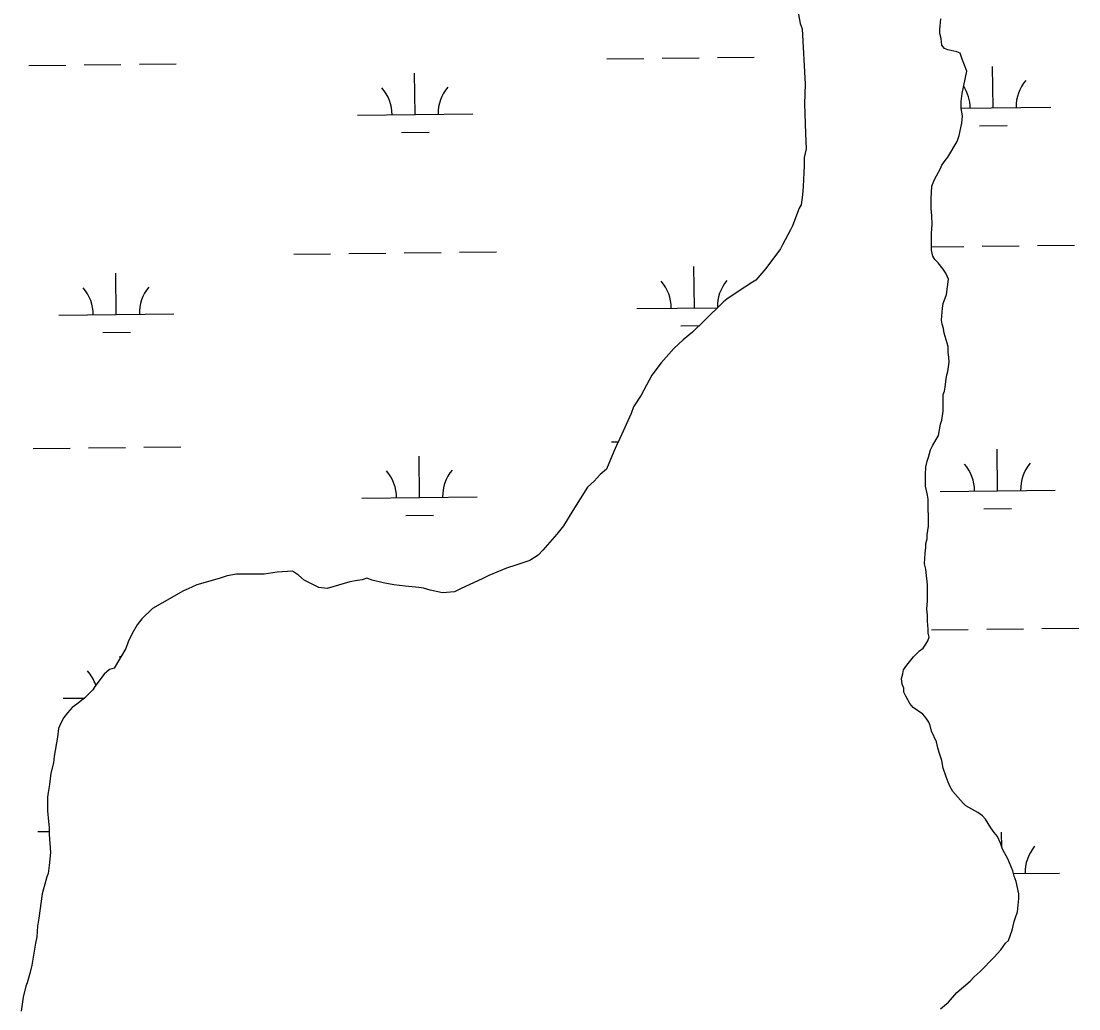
# Model space of a CAD drawing. Extents: x 3683613 to 3738215, y 469626 to 495384.
# Drawn here: x 3715833 to 3716751, y 477113 to 477971 of the extents above; entities that cross this region are included whole.
import ezdxf

# ---------------------------------------------------------------- set-up
doc = ezdxf.new("R2010")
doc.units = 0
doc.layers.add('V-TOPO-SHOR', color=7, linetype='Continuous')
doc.layers.add('V-WETL-SWMP', color=7, linetype='Continuous')

msp = doc.modelspace()

# ---------------------------------------------------------------- linework, layer by layer
at = {"layer": 'V-TOPO-SHOR'}
for p, q in [((3716630.53, 477963.9), (3716631.65, 477973.28)), ((3716630.55, 477960.39), (3716630.53, 477963.9)), ((3716631.74, 477956.29), (3716630.55, 477960.39)), ((3716632.36, 477950.44), (3716631.74, 477956.29)), ((3716634.72, 477947.52), (3716632.36, 477950.44)), ((3716637.66, 477946.37), (3716634.72, 477947.52)), ((3716645.28, 477944.65), (3716637.66, 477946.37)), ((3716648.22, 477943.5), (3716645.28, 477944.65)), ((3716650.01, 477938.24), (3716648.22, 477943.5)), ((3716654.17, 477927.72), (3716650.01, 477938.24)), ((3716650.18, 477908.36), (3716654.17, 477927.72)), ((3716649.05, 477901.33), (3716650.18, 477908.36)), ((3716649.08, 477895.47), (3716649.05, 477901.33)), ((3716650.29, 477889.03), (3716649.08, 477895.47)), ((3716647.46, 477872.03), (3716649.74, 477882.58)), ((3716649.74, 477882.58), (3716650.29, 477889.03)), ((3716645.73, 477866.74), (3716647.46, 477872.03)), ((3716637.61, 477853.22), (3716645.73, 477866.74)), ((3716635.28, 477850.28), (3716637.61, 477853.22)), ((3716631.22, 477843.23), (3716632.38, 477846.16)), ((3716632.38, 477846.16), (3716635.28, 477850.28)), ((3716626, 477833.83), (3716631.22, 477843.23)), ((3716623.17, 477816.82), (3716623.7, 477827.95)), ((3716623.7, 477827.95), (3716626, 477833.83)), ((3716623.22, 477808.62), (3716623.17, 477816.82)), ((3716623.84, 477802.18), (3716623.22, 477808.62)), ((3716623.89, 477794.56), (3716623.84, 477802.18)), ((3716623.35, 477786.95), (3716623.89, 477794.56)), ((3716623.43, 477772.3), (3716623.35, 477786.95)), ((3716624.63, 477767.04), (3716623.43, 477772.3)), ((3716626.41, 477764.12), (3716624.63, 477767.04)), ((3716629.35, 477761.21), (3716626.41, 477764.12)), ((3716633.48, 477755.96), (3716629.35, 477761.21)), ((3716635.85, 477752.46), (3716633.48, 477755.96)), ((3716638.22, 477747.2), (3716635.85, 477752.46)), ((3716636.54, 477733.71), (3716638.22, 477747.2)), ((3716633.65, 477726.08), (3716636.54, 477733.71)), ((3716633.09, 477721.98), (3716633.65, 477726.08)), ((3716631.98, 477711.43), (3716633.09, 477721.98)), ((3716632.59, 477707.92), (3716631.98, 477711.43)), ((3716633.78, 477704.41), (3716632.59, 477707.92)), ((3716634.39, 477700.31), (3716633.78, 477704.41)), ((3716637.97, 477688.61), (3716634.39, 477700.31)), ((3716638, 477683.34), (3716637.97, 477688.61)), ((3716638.61, 477679.25), (3716638, 477683.34)), ((3716638.63, 477675.15), (3716638.61, 477679.25)), ((3716637.51, 477666.94), (3716638.63, 477675.15)), ((3716635.24, 477653.45), (3716636.36, 477662.83)), ((3716636.36, 477662.83), (3716637.51, 477666.94)), ((3716634.68, 477649.93), (3716635.24, 477653.45)), ((3716633.52, 477647), (3716634.68, 477649.93)), ((3716633.61, 477632.35), (3716633.52, 477647)), ((3716631.33, 477621.21), (3716632.48, 477624.73)), ((3716632.48, 477624.73), (3716633.61, 477632.35)), ((3716629.63, 477611.24), (3716631.33, 477621.21)), ((3716624.41, 477602.42), (3716629.63, 477611.24)), ((3716620.95, 477592.45), (3716622.67, 477598.9)), ((3716622.67, 477598.9), (3716624.41, 477602.42)), ((3716618.65, 477584.23), (3716619.8, 477588.92)), ((3716619.8, 477588.92), (3716620.95, 477592.45)), ((3716618.11, 477577.2), (3716618.65, 477584.23)), ((3716618.17, 477567.24), (3716618.11, 477577.2)), ((3716619.97, 477559.63), (3716618.17, 477567.24)), ((3716620.57, 477556.12), (3716619.97, 477559.63)), ((3716620.71, 477532.69), (3716620.57, 477556.12)), ((3716619.58, 477525.07), (3716620.71, 477532.69)), ((3716619.6, 477521.55), (3716619.58, 477525.07)), ((3716617.91, 477509.24), (3716618.47, 477513.93)), ((3716618.45, 477517.45), (3716619.6, 477521.55)), ((3716618.47, 477513.93), (3716618.45, 477517.45)), ((3716617.38, 477499.87), (3716617.91, 477509.24)), ((3716618.58, 477495.19), (3716617.38, 477499.87)), ((3716619.83, 477481.72), (3716618.58, 477495.19)), ((3716619.91, 477467.66), (3716619.83, 477481.72)), ((3716619.36, 477460.63), (3716619.91, 477467.66)), ((3716619.98, 477455.36), (3716619.36, 477460.63)), ((3716620.01, 477450.09), (3716619.98, 477455.36)), ((3716620.64, 477443.06), (3716620.01, 477450.09)), ((3716620.66, 477439.55), (3716620.64, 477443.06)), ((3716618.37, 477430.16), (3716620.11, 477433.1)), ((3716620.11, 477433.1), (3716621.26, 477436.04)), ((3716621.26, 477436.04), (3716620.66, 477439.55)), ((3716607.89, 477418.97), (3716613.13, 477424.27)), ((3716613.13, 477424.27), (3716616.05, 477426.63)), ((3716616.05, 477426.63), (3716618.37, 477430.16)), ((3716602.07, 477411.91), (3716604.4, 477414.85)), ((3716604.4, 477414.85), (3716607.89, 477418.97)), ((3716597.45, 477400.17), (3716598.6, 477404.27)), ((3716598.6, 477404.27), (3716599.17, 477407.79)), ((3716599.17, 477407.79), (3716602.07, 477411.91)), ((3716598.06, 477395.48), (3716597.45, 477400.17)), ((3716599.26, 477391.98), (3716598.06, 477395.48)), ((3716599.28, 477388.46), (3716599.26, 477391.98)), ((3716601.05, 477384.96), (3716599.28, 477388.46)), ((3716604.61, 477378.53), (3716601.05, 477384.96)), ((3716607.56, 477375.03), (3716604.61, 477378.53)), ((3716615.79, 477369.22), (3716607.56, 477375.03)), ((3716618.74, 477365.73), (3716615.79, 477369.22)), ((3716621.1, 477362.22), (3716618.74, 477365.73)), ((3716622.29, 477359.3), (3716621.1, 477362.22)), ((3716623.49, 477354.62), (3716622.29, 477359.3)), ((3716627.64, 477345.27), (3716623.49, 477354.62)), ((3716628.85, 477340.01), (3716627.64, 477345.27)), ((3716630.04, 477335.91), (3716628.85, 477340.01)), ((3716632.42, 477328.9), (3716630.04, 477335.91)), ((3716633.63, 477322.46), (3716632.42, 477328.9)), ((3716636.02, 477314.86), (3716633.63, 477322.46)), ((3716637.8, 477310.18), (3716636.02, 477314.86)), ((3716639.59, 477306.09), (3716637.8, 477310.18)), ((3716641.95, 477302.01), (3716639.59, 477306.09)), ((3716650.8, 477292.1), (3716641.95, 477302.01)), ((3716653.15, 477289.77), (3716650.8, 477292.1)), ((3716663.73, 477283.97), (3716653.15, 477289.77)), ((3716667.85, 477281.07), (3716663.73, 477283.97)), ((3716670.21, 477278.15), (3716667.85, 477281.07)), ((3716674.94, 477270.56), (3716670.21, 477278.15)), ((3716677.89, 477266.48), (3716674.94, 477270.56)), ((3716680.84, 477262.98), (3716677.89, 477266.48)), ((3716683.22, 477257.14), (3716680.84, 477262.98)), ((3716685, 477251.88), (3716683.22, 477257.14)), ((3716686.78, 477248.96), (3716685, 477251.88)), ((3716689.74, 477243.7), (3716686.78, 477248.96)), ((3716692.71, 477236.69), (3716689.74, 477243.7)), ((3716693.9, 477233.18), (3716692.71, 477236.69)), ((3716695.1, 477228.5), (3716693.9, 477233.18)), ((3716696.88, 477223.82), (3716695.1, 477228.5)), ((3716699.29, 477213.29), (3716696.88, 477223.82)), ((3716699.31, 477209.19), (3716699.29, 477213.29)), ((3716698.21, 477197.47), (3716699.31, 477209.19)), ((3716695.32, 477189.25), (3716696.47, 477192.77)), ((3716696.47, 477192.77), (3716698.21, 477197.47)), ((3716693.61, 477181.63), (3716695.32, 477189.25)), ((3716690.15, 477172.82), (3716693.61, 477181.63)), ((3716677.93, 477158.11), (3716683.75, 477164.58)), ((3716683.75, 477164.58), (3716687.82, 477170.46)), ((3716687.82, 477170.46), (3716690.15, 477172.82)), ((3716665.7, 477145.73), (3716677.93, 477158.11)), ((3716660.45, 477141.02), (3716665.7, 477145.73)), ((3716645.3, 477127.46), (3716656.96, 477137.48)), ((3716656.96, 477137.48), (3716660.45, 477141.02)), ((3716638.32, 477119.21), (3716645.3, 477127.46)), ((3716631.32, 477113.32), (3716638.32, 477119.21))]:
    msp.add_line(p, q, dxfattribs=at)
for points in [[(3716505.73, 477989.72), (3716509.37, 477969.24), (3716511.15, 477964.56), (3716513.77, 477916.54), (3716513.28, 477899.55), (3716514.02, 477873.78), (3716514.68, 477860.31), (3716512.97, 477852.68), (3716513.01, 477845.66), (3716511.94, 477827.49), (3716511.4, 477820.46), (3716510.27, 477811.66), (3716508.53, 477808.72), (3716502.76, 477793.46), (3716501.03, 477789.93), (3716494.07, 477777.01), (3716492.33, 477773.48), (3716479.54, 477756.42), (3716470.81, 477746.41), (3716467.9, 477744.64), (3716455.64, 477736.37), (3716445.72, 477729.86), (3716442.81, 477727.51), (3716425.91, 477711.01), (3716416.01, 477700.99), (3716407.85, 477694.5), (3716399.69, 477686.84), (3716388.63, 477674.47), (3716380.49, 477663.88), (3716371.22, 477646.25), (3716364.83, 477636.26), (3716362.52, 477630.39), (3716352.69, 477608.65), (3716349.79, 477602.78), (3716347.48, 477597.49), (3716341.12, 477582.23), (3716335.88, 477577.51), (3716330.64, 477571.62), (3716324.81, 477566.32), (3716312.04, 477546.33), (3716303.92, 477532.8), (3716298.1, 477525.74), (3716285.88, 477511.61), (3716281.8, 477507.49), (3716274.8, 477502.76), (3716262.52, 477498.59), (3716254.33, 477496.2), (3716239.14, 477489.67), (3716233.3, 477486.71), (3716215.19, 477478.4), (3716209.35, 477475.44), (3716198.81, 477474.79), (3716188.25, 477477.07), (3716182.38, 477478.8), (3716178.28, 477479.36), (3716166.56, 477480.46), (3716156.59, 477481.58), (3716147.21, 477483.28), (3716137.82, 477485.57), (3716133.12, 477487.3), (3716129.03, 477486.1), (3716124.93, 477485.5), (3716118.5, 477484.29), (3716098.61, 477478.32), (3716091.58, 477479.45), (3716078.65, 477485.82), (3716073.94, 477489.89), (3716068.65, 477493.37), (3716055.18, 477492.71)], [(3716055.18, 477492.71), (3716044.06, 477490.89), (3716020.04, 477490.75), (3716011.85, 477489.53), (3716004.83, 477487.15), (3715985.53, 477481.77), (3715977.94, 477478.21), (3715973.85, 477476.43), (3715946.99, 477461.04), (3715937.67, 477452.2), (3715933.6, 477446.9), (3715929.54, 477439.27), (3715926.07, 477432.22), (3715923.76, 477426.34), (3715913.9, 477409.3), (3715909.8, 477408.1), (3715905.14, 477403.98), (3715897, 477393.39), (3715895.26, 477390.45), (3715888.27, 477383.38), (3715881.27, 477378.06), (3715877.19, 477375.11), (3715873.11, 477370.4), (3715870.21, 477366.28), (3715867.31, 477360.99), (3715865.58, 477356.88), (3715864.45, 477349.26), (3715861.61, 477332.84), (3715861.06, 477326.98), (3715858.77, 477318.18), (3715857.66, 477308.22), (3715856.52, 477301.18), (3715855.96, 477297.08), (3715856.03, 477285.36), (3715856.67, 477275.99), (3715857.29, 477270.72), (3715857.32, 477264.86), (3715858.58, 477249.06), (3715857.47, 477237.92), (3715856.34, 477230.88), (3715855.19, 477227.95), (3715851.17, 477213.28), (3715848.36, 477192.17), (3715847.23, 477185.14), (3715846.7, 477175.76), (3715845.56, 477170.48), (3715842.16, 477151.13), (3715840.44, 477144.09), (3715838.14, 477135.88), (3715836.99, 477132.94), (3715834.7, 477123.56), (3715833.01, 477111.24)]]:
    msp.add_lwpolyline(points, dxfattribs=at)
at = {"layer": 'V-WETL-SWMP'}
for p, q in [((3716630.53, 477963.9), (3716631.65, 477973.28)), ((3716630.55, 477960.39), (3716630.53, 477963.9)), ((3716631.74, 477956.29), (3716630.55, 477960.39)), ((3716632.36, 477950.44), (3716631.74, 477956.29)), ((3716634.72, 477947.52), (3716632.36, 477950.44)), ((3716637.66, 477946.37), (3716634.72, 477947.52)), ((3716645.28, 477944.65), (3716637.66, 477946.37)), ((3716341.58, 477938.52), (3716373.58, 477938.9)), ((3716389.58, 477939.08), (3716421.58, 477939.45)), ((3716437.58, 477939.64), (3716469.57, 477940.01)), ((3716648.22, 477943.5), (3716645.28, 477944.65)), ((3716650.01, 477938.24), (3716648.22, 477943.5)), ((3716654.17, 477927.72), (3716650.01, 477938.24)), ((3715839.71, 477932.68), (3715871.71, 477933.06)), ((3715887.7, 477933.24), (3715919.7, 477933.61)), ((3715935.7, 477933.8), (3715967.7, 477934.17)), ((3716650.18, 477908.36), (3716654.17, 477927.72)), ((3716676.94, 477895.99), (3716676.52, 477931.99)), ((3716175.07, 477890.15), (3716174.65, 477926.15)), ((3716649.05, 477901.33), (3716650.18, 477908.36)), ((3716649.08, 477895.47), (3716649.05, 477901.33)), ((3716125.07, 477889.57), (3716225.07, 477890.73)), ((3716649.08, 477895.67), (3716726.94, 477896.57)), ((3716650.29, 477889.03), (3716649.08, 477895.47)), ((3716647.46, 477872.03), (3716649.74, 477882.58)), ((3716649.74, 477882.58), (3716650.29, 477889.03)), ((3716665.12, 477880.42), (3716689.12, 477880.7)), ((3716163.25, 477874.58), (3716187.25, 477874.86)), ((3716645.73, 477866.74), (3716647.46, 477872.03)), ((3716637.61, 477853.22), (3716645.73, 477866.74)), ((3716635.28, 477850.28), (3716637.61, 477853.22)), ((3716631.22, 477843.23), (3716632.38, 477846.16)), ((3716632.38, 477846.16), (3716635.28, 477850.28)), ((3716626, 477833.83), (3716631.22, 477843.23)), ((3716623.17, 477816.82), (3716623.7, 477827.95)), ((3716623.7, 477827.95), (3716626, 477833.83)), ((3716623.22, 477808.62), (3716623.17, 477816.82)), ((3716623.84, 477802.18), (3716623.22, 477808.62)), ((3716623.89, 477794.56), (3716623.84, 477802.18)), ((3716623.35, 477786.95), (3716623.89, 477794.56)), ((3716623.43, 477772.3), (3716623.35, 477786.95)), ((3716165.62, 477769.96), (3716197.62, 477770.34)), ((3716213.62, 477770.52), (3716245.62, 477770.89)), ((3716623.41, 477775.29), (3716651.5, 477775.62)), ((3716624.63, 477767.04), (3716623.43, 477772.3)), ((3716667.49, 477775.8), (3716699.49, 477776.17)), ((3716715.49, 477776.36), (3716747.49, 477776.73)), ((3716069.63, 477768.85), (3716101.63, 477769.22)), ((3716117.63, 477769.4), (3716149.62, 477769.78)), ((3716626.41, 477764.12), (3716624.63, 477767.04)), ((3716629.35, 477761.21), (3716626.41, 477764.12)), ((3716633.48, 477755.96), (3716629.35, 477761.21)), ((3715915.64, 477716.31), (3715915.22, 477752.31)), ((3716417.51, 477722.15), (3716417.09, 477758.15)), ((3716635.85, 477752.46), (3716633.48, 477755.96)), ((3716638.22, 477747.2), (3716635.85, 477752.46)), ((3716636.54, 477733.71), (3716638.22, 477747.2)), ((3716633.65, 477726.08), (3716636.54, 477733.71)), ((3716633.09, 477721.98), (3716633.65, 477726.08)), ((3715865.64, 477715.73), (3715965.64, 477716.89)), ((3716367.52, 477721.57), (3716437.56, 477722.38)), ((3716631.98, 477711.43), (3716633.09, 477721.98)), ((3716405.69, 477706.58), (3716421.72, 477706.77)), ((3716632.59, 477707.92), (3716631.98, 477711.43)), ((3716633.78, 477704.41), (3716632.59, 477707.92)), ((3715903.82, 477700.74), (3715927.82, 477701.02)), ((3716634.39, 477700.31), (3716633.78, 477704.41)), ((3716637.97, 477688.61), (3716634.39, 477700.31)), ((3716638, 477683.34), (3716637.97, 477688.61)), ((3716638.61, 477679.25), (3716638, 477683.34)), ((3716638.63, 477675.15), (3716638.61, 477679.25)), ((3716637.51, 477666.94), (3716638.63, 477675.15)), ((3716635.24, 477653.45), (3716636.36, 477662.83)), ((3716636.36, 477662.83), (3716637.51, 477666.94)), ((3716634.68, 477649.93), (3716635.24, 477653.45)), ((3716633.52, 477647), (3716634.68, 477649.93)), ((3716633.61, 477632.35), (3716633.52, 477647)), ((3716631.33, 477621.21), (3716632.48, 477624.73)), ((3716632.48, 477624.73), (3716633.61, 477632.35)), ((3716629.63, 477611.24), (3716631.33, 477621.21)), ((3716345.45, 477605.87), (3716351.35, 477605.94)), ((3716624.41, 477602.42), (3716629.63, 477611.24)), ((3715843.58, 477600.03), (3715875.58, 477600.4)), ((3715891.58, 477600.59), (3715923.57, 477600.96)), ((3715939.57, 477601.15), (3715971.57, 477601.52)), ((3716620.95, 477592.45), (3716622.67, 477598.9)), ((3716622.67, 477598.9), (3716624.41, 477602.42)), ((3716680.81, 477563.34), (3716680.39, 477599.34)), ((3716178.94, 477557.5), (3716178.52, 477593.5)), ((3716618.65, 477584.23), (3716619.8, 477588.92)), ((3716619.8, 477588.92), (3716620.95, 477592.45)), ((3716618.11, 477577.2), (3716618.65, 477584.23)), ((3716618.17, 477567.24), (3716618.11, 477577.2)), ((3716619.97, 477559.63), (3716618.17, 477567.24)), ((3716620.57, 477556.12), (3716619.97, 477559.63)), ((3716630.82, 477562.76), (3716730.81, 477563.92)), ((3716128.94, 477556.92), (3716228.94, 477558.08)), ((3716620.71, 477532.69), (3716620.57, 477556.12)), ((3716167.12, 477541.93), (3716191.12, 477542.21)), ((3716668.99, 477547.77), (3716692.99, 477548.05)), ((3716619.58, 477525.07), (3716620.71, 477532.69)), ((3716619.6, 477521.55), (3716619.58, 477525.07)), ((3716617.91, 477509.24), (3716618.47, 477513.93)), ((3716618.45, 477517.45), (3716619.6, 477521.55)), ((3716618.47, 477513.93), (3716618.45, 477517.45)), ((3716617.38, 477499.87), (3716617.91, 477509.24)), ((3716618.58, 477495.19), (3716617.38, 477499.87)), ((3716619.83, 477481.72), (3716618.58, 477495.19)), ((3716619.91, 477467.66), (3716619.83, 477481.72)), ((3716619.36, 477460.63), (3716619.91, 477467.66)), ((3716619.98, 477455.36), (3716619.36, 477460.63)), ((3716620.01, 477450.09), (3716619.98, 477455.36)), ((3716620.64, 477443.06), (3716620.01, 477450.09)), ((3716620.66, 477439.55), (3716620.64, 477443.06)), ((3716623.37, 477442.59), (3716655.37, 477442.96)), ((3716671.37, 477443.15), (3716703.36, 477443.52)), ((3716719.36, 477443.71), (3716751.36, 477444.08)), ((3716618.37, 477430.16), (3716620.11, 477433.1)), ((3716620.11, 477433.1), (3716621.26, 477436.04)), ((3716621.26, 477436.04), (3716620.66, 477439.55)), ((3716607.89, 477418.97), (3716613.13, 477424.27)), ((3716613.13, 477424.27), (3716616.05, 477426.63)), ((3716616.05, 477426.63), (3716618.37, 477430.16)), ((3715919.11, 477418.31), (3715919.09, 477419.65)), ((3716602.07, 477411.91), (3716604.4, 477414.85)), ((3716604.4, 477414.85), (3716607.89, 477418.97)), ((3716597.45, 477400.17), (3716598.6, 477404.27)), ((3716598.6, 477404.27), (3716599.17, 477407.79)), ((3716599.17, 477407.79), (3716602.07, 477411.91)), ((3716598.06, 477395.48), (3716597.45, 477400.17)), ((3716599.26, 477391.98), (3716598.06, 477395.48)), ((3716599.28, 477388.46), (3716599.26, 477391.98)), ((3716601.05, 477384.96), (3716599.28, 477388.46)), ((3716604.61, 477378.53), (3716601.05, 477384.96)), ((3715869.51, 477383.07), (3715888.16, 477383.29)), ((3716607.56, 477375.03), (3716604.61, 477378.53)), ((3716615.79, 477369.22), (3716607.56, 477375.03)), ((3716618.74, 477365.73), (3716615.79, 477369.22)), ((3716621.1, 477362.22), (3716618.74, 477365.73)), ((3716622.29, 477359.3), (3716621.1, 477362.22)), ((3716623.49, 477354.62), (3716622.29, 477359.3)), ((3716627.64, 477345.27), (3716623.49, 477354.62)), ((3716628.85, 477340.01), (3716627.64, 477345.27)), ((3716630.04, 477335.91), (3716628.85, 477340.01)), ((3716632.42, 477328.9), (3716630.04, 477335.91)), ((3716633.63, 477322.46), (3716632.42, 477328.9)), ((3716636.02, 477314.86), (3716633.63, 477322.46)), ((3716637.8, 477310.18), (3716636.02, 477314.86)), ((3716639.59, 477306.09), (3716637.8, 477310.18)), ((3716641.95, 477302.01), (3716639.59, 477306.09)), ((3716650.8, 477292.1), (3716641.95, 477302.01)), ((3716653.15, 477289.77), (3716650.8, 477292.1)), ((3716663.73, 477283.97), (3716653.15, 477289.77)), ((3716667.85, 477281.07), (3716663.73, 477283.97)), ((3716670.21, 477278.15), (3716667.85, 477281.07)), ((3716674.94, 477270.56), (3716670.21, 477278.15)), ((3715847.45, 477267.38), (3715857.3, 477267.49)), ((3716677.89, 477266.48), (3716674.94, 477270.56)), ((3716680.84, 477262.98), (3716677.89, 477266.48)), ((3716684.42, 477253.61), (3716684.26, 477266.68)), ((3716683.22, 477257.14), (3716680.84, 477262.98)), ((3716685, 477251.88), (3716683.22, 477257.14)), ((3716686.78, 477248.96), (3716685, 477251.88)), ((3716689.74, 477243.7), (3716686.78, 477248.96)), ((3716692.71, 477236.69), (3716689.74, 477243.7)), ((3716693.9, 477233.18), (3716692.71, 477236.69)), ((3716695.1, 477228.5), (3716693.9, 477233.18)), ((3716694.51, 477230.8), (3716734.68, 477231.27)), ((3716696.88, 477223.82), (3716695.1, 477228.5)), ((3716699.29, 477213.29), (3716696.88, 477223.82)), ((3716699.31, 477209.19), (3716699.29, 477213.29)), ((3716698.21, 477197.47), (3716699.31, 477209.19)), ((3716695.32, 477189.25), (3716696.47, 477192.77)), ((3716696.47, 477192.77), (3716698.21, 477197.47)), ((3716693.61, 477181.63), (3716695.32, 477189.25)), ((3716690.15, 477172.82), (3716693.61, 477181.63)), ((3716677.93, 477158.11), (3716683.75, 477164.58)), ((3716683.75, 477164.58), (3716687.82, 477170.46)), ((3716687.82, 477170.46), (3716690.15, 477172.82)), ((3716665.7, 477145.73), (3716677.93, 477158.11)), ((3716660.45, 477141.02), (3716665.7, 477145.73)), ((3716645.3, 477127.46), (3716656.96, 477137.48)), ((3716656.96, 477137.48), (3716660.45, 477141.02)), ((3716638.32, 477119.21), (3716645.3, 477127.46)), ((3716631.32, 477113.32), (3716638.32, 477119.21))]:
    msp.add_line(p, q, dxfattribs=at)
for points in [[(3716505.73, 477989.72), (3716509.37, 477969.24), (3716511.15, 477964.56), (3716513.77, 477916.54), (3716513.28, 477899.55), (3716514.02, 477873.78), (3716514.68, 477860.31), (3716512.97, 477852.68), (3716513.01, 477845.66), (3716511.94, 477827.49), (3716511.4, 477820.46), (3716510.27, 477811.66), (3716508.53, 477808.72), (3716502.76, 477793.46), (3716501.03, 477789.93), (3716494.07, 477777.01), (3716492.33, 477773.48), (3716479.54, 477756.42), (3716470.81, 477746.41), (3716467.9, 477744.64), (3716455.64, 477736.37), (3716445.72, 477729.86), (3716442.81, 477727.51), (3716425.91, 477711.01), (3716416.01, 477700.99), (3716407.85, 477694.5), (3716399.69, 477686.84), (3716388.63, 477674.47), (3716380.49, 477663.88), (3716371.22, 477646.25), (3716364.83, 477636.26), (3716362.52, 477630.39), (3716352.69, 477608.65), (3716349.79, 477602.78), (3716347.48, 477597.49), (3716341.12, 477582.23), (3716335.88, 477577.51), (3716330.64, 477571.62), (3716324.81, 477566.32), (3716312.04, 477546.33), (3716303.92, 477532.8), (3716298.1, 477525.74), (3716285.88, 477511.61), (3716281.8, 477507.49), (3716274.8, 477502.76), (3716262.52, 477498.59), (3716254.33, 477496.2), (3716239.14, 477489.67), (3716233.3, 477486.71), (3716215.19, 477478.4), (3716209.35, 477475.44), (3716198.81, 477474.79), (3716188.25, 477477.07), (3716182.38, 477478.8), (3716178.28, 477479.36), (3716166.56, 477480.46), (3716156.59, 477481.58), (3716147.21, 477483.28), (3716137.82, 477485.57), (3716133.12, 477487.3), (3716129.03, 477486.1), (3716124.93, 477485.5), (3716118.5, 477484.29), (3716098.61, 477478.32), (3716091.58, 477479.45), (3716078.65, 477485.82), (3716073.94, 477489.89), (3716068.65, 477493.37), (3716055.18, 477492.71)], [(3716055.18, 477492.71), (3716044.06, 477490.89), (3716020.04, 477490.75), (3716011.85, 477489.53), (3716004.83, 477487.15), (3715985.53, 477481.77), (3715977.94, 477478.21), (3715973.85, 477476.43), (3715946.99, 477461.04), (3715937.67, 477452.2), (3715933.6, 477446.9), (3715929.54, 477439.27), (3715926.07, 477432.22), (3715923.76, 477426.34), (3715913.9, 477409.3), (3715909.8, 477408.1), (3715905.14, 477403.98), (3715897, 477393.39), (3715895.26, 477390.45), (3715888.27, 477383.38), (3715881.27, 477378.06), (3715877.19, 477375.11), (3715873.11, 477370.4), (3715870.21, 477366.28), (3715867.31, 477360.99), (3715865.58, 477356.88), (3715864.45, 477349.26), (3715861.61, 477332.84), (3715861.06, 477326.98), (3715858.77, 477318.18), (3715857.66, 477308.22), (3715856.52, 477301.18), (3715855.96, 477297.08), (3715856.03, 477285.36), (3715856.67, 477275.99), (3715857.29, 477270.72), (3715857.32, 477264.86), (3715858.58, 477249.06), (3715857.47, 477237.92), (3715856.34, 477230.88), (3715855.19, 477227.95), (3715851.17, 477213.28), (3715848.36, 477192.17), (3715847.23, 477185.14), (3715846.7, 477175.76), (3715845.56, 477170.48), (3715842.16, 477151.13), (3715840.44, 477144.09), (3715838.14, 477135.88), (3715836.99, 477132.94), (3715834.7, 477123.56), (3715833.01, 477111.24)]]:
    msp.add_lwpolyline(points, dxfattribs=at)
for centre, start, end in [((3716732.17, 477897.11), 139.89486, 181.43852), ((3716119.82, 477889.98), 359.89486, 41.43852), ((3716230.3, 477891.27), 139.89486, 181.43852), ((3716621.7, 477895.82), 359.89486, 32.32521), ((3716362.27, 477721.98), 359.89486, 41.43852), ((3716472.75, 477723.27), 139.89486, 181.43852), ((3715860.39, 477716.14), 359.89486, 41.43852), ((3715970.87, 477717.43), 139.89486, 181.43852), ((3716736.05, 477564.46), 139.89486, 181.43852), ((3716123.7, 477557.33), 359.89486, 41.43852), ((3716234.17, 477558.62), 139.89486, 181.43852), ((3716625.57, 477563.17), 359.89486, 41.43852), ((3715864.26, 477383.49), 18.03336, 41.43852), ((3716739.92, 477231.8), 139.89486, 181.43852)]:
    msp.add_arc(centre, 35.25, start, end, dxfattribs=at)

doc.saveas('drawing.dxf')
